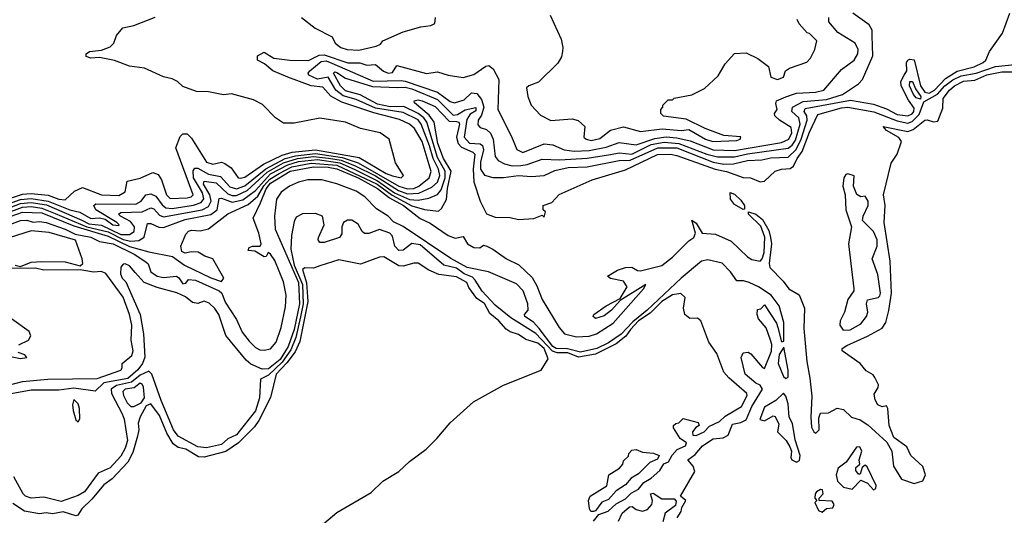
# Model space of a CAD drawing. Extents: x 2348354 to 2479840, y 460476 to 613653.
# Tile 272 of 305: x 2447352 to 2451956, y 573055 to 575375. Entities that reach past the tile are written whole.
import ezdxf

# ---------------------------------------------------------------- set-up
doc = ezdxf.new("R2010")
doc.units = 0

msp = doc.modelspace()

# ---------------------------------------------------------------- linework, layer by layer
at = {"layer": '0CON05XD'}
for points in [[(2447275, 574483.1), (2447355, 574515.1), (2447405, 574519.7), (2447477.5, 574507.5), (2447643, 574437), (2447675, 574418.9), (2447735, 574413.4), (2447825, 574369.8), (2447865, 574369.1), (2447886.4, 574383.6), (2447888.3, 574405), (2447869.7, 574429.7), (2447823.1, 574455), (2447814.5, 574465), (2447825, 574471.8), (2447924.2, 574475.8), (2447965, 574493.5), (2447978.8, 574488.8), (2448005, 574460), (2448025, 574452.3), (2448205.1, 574484.9), (2448235, 574499.8), (2448246.5, 574525), (2448240.6, 574555), (2448211.9, 574605), (2448215, 574618.5), (2448270.3, 574610.3), (2448325, 574560.2), (2448345, 574551.1), (2448365, 574551.1), (2448415, 574574.5), (2448509.1, 574660.9), (2448585, 574705.4), (2448650.4, 574725), (2448726.1, 574733.9), (2448795.9, 574725.9), (2448855, 574717.3), (2448920.1, 574690.1), (2449015, 574643.6), (2449123.3, 574575), (2449165, 574559), (2449217.6, 574562.4), (2449278.5, 574591.5), (2449305, 574614), (2449316.1, 574645), (2449311.1, 574675), (2449284.9, 574724.9), (2449268.8, 574785), (2449229, 574885), (2449215, 574905.9), (2449145, 574940), (2449015, 574960.9), (2448925, 575001.8), (2448865, 575018.8), (2448830.3, 575045), (2448795, 575105.5), (2448745, 575096.6), (2448703.3, 575115), (2448700.5, 575125), (2448708.7, 575135), (2448761.3, 575178.7), (2448785, 575182.1), (2448811.6, 575171.6), (2449005, 575086.9), (2449135, 575090.7), (2449155, 575086.6), (2449305, 575034.8), (2449365, 574991.8), (2449385, 574985.5), (2449430.6, 574999.4), (2449465, 575031.6), (2449489, 575029), (2449511.2, 575001.2), (2449522.4, 574965), (2449512.1, 574927.9), (2449495.6, 574905), (2449495, 574882.5), (2449505, 574870), (2449535, 574860.8), (2449553, 574843), (2449566.5, 574815), (2449575.6, 574735), (2449590, 574715), (2449619.7, 574699.7), (2449655, 574691.2), (2449695, 574691.6), (2449725, 574696.1), (2449795, 574721.3), (2449878.1, 574718.1), (2450005, 574726.6), (2450115, 574743.7), (2450155, 574751.5), (2450215, 574745.2), (2450305, 574789.7), (2450365, 574801.1), (2450435, 574795.1), (2450565, 574744.6), (2450615, 574732.6), (2450695, 574732.6), (2450755, 574746.4), (2450945, 574773), (2450965, 574788), (2450979.9, 574810.1), (2451001, 574885), (2450995, 574914.5), (2450963.4, 574945), (2450966, 574965), (2451015, 574991.4), (2451125, 575001.6), (2451200, 575025), (2451273.8, 575075), (2451293.8, 575095), (2451341.5, 575205), (2451339.2, 575299.2), (2451338.8, 575325), (2451325, 575350), (2451248.8, 575405)], [(2447285, 574467.2), (2447365, 574497.2), (2447405, 574500.5), (2447455, 574492.6), (2447518.2, 574468.2), (2447665, 574404.4), (2447765, 574381.6), (2447835, 574345.3), (2447872.2, 574337.8), (2447909, 574341), (2447933.7, 574356.3), (2447949.7, 574420.3), (2447965, 574421.1), (2448003.1, 574403.1), (2448025, 574401.8), (2448125, 574440), (2448245, 574463), (2448274.8, 574485.2), (2448285, 574538), (2448295, 574539.2), (2448345, 574520.2), (2448395, 574532), (2448455, 574575.5), (2448525, 574653.3), (2448605, 574695.8), (2448655, 574710.7), (2448745, 574720.5), (2448848.9, 574705), (2448915.5, 574675), (2449025, 574621.1), (2449105, 574564.9), (2449175, 574533.1), (2449215, 574530.5), (2449265, 574539), (2449305, 574556.9), (2449322.4, 574577.6), (2449341.9, 574635), (2449341.3, 574665), (2449305, 574729.7), (2449255.4, 574895), (2449242.2, 574915), (2449215, 574935.1), (2449147.9, 574967.9), (2449085, 574966.9), (2449025, 574978.5), (2448943.6, 575023.6), (2448875, 575041.4), (2448851.9, 575065), (2448820, 575125), (2448825, 575131.1), (2448835, 575127.7), (2448875, 575100.6), (2449001.9, 575061.9), (2449118, 575058), (2449155, 575058.8), (2449185, 575051.1), (2449305, 575001.6), (2449378.3, 574928.3), (2449399.5, 574930.5), (2449435, 574952.4), (2449485, 574963.3), (2449485, 574948.2), (2449458.2, 574931.8), (2449443.3, 574906.7), (2449431, 574825), (2449455, 574797.1), (2449505, 574793.3), (2449516.4, 574786.4), (2449520.7, 574765), (2449507.5, 574707.5), (2449506.5, 574675), (2449525, 574647.5), (2449565, 574635.5), (2449615, 574635.3), (2449684.8, 574645.2), (2449745, 574641.2), (2449805, 574645.5), (2449855, 574668.5), (2449917.1, 574682.9), (2450005, 574685.7), (2450155, 574715.5), (2450206.9, 574716.9), (2450335.4, 574775.4), (2450425, 574774.1), (2450595, 574707.6), (2450645, 574698.5), (2450690.6, 574699.4), (2450755, 574715.2), (2450822, 574718), (2450865, 574727.8), (2450945, 574731.8), (2450982.4, 574767.6), (2451007.1, 574815), (2451035.1, 574905), (2451033.2, 574925), (2451020, 574945), (2451025, 574958.6), (2451237.5, 574997.5), (2451345, 574979.4), (2451405, 574957.9), (2451455, 574931.3), (2451505, 574924.8), (2451525, 574934.3), (2451534, 574945), (2451535, 574960.8), (2451507.7, 574997.7), (2451474.2, 575065), (2451472.8, 575085), (2451488.1, 575115), (2451500.4, 575135), (2451499.4, 575175), (2451504.6, 575185.4), (2451515, 575190), (2451535, 575186.2), (2451564.5, 575065), (2451585, 575035.7), (2451605, 575031), (2451629.8, 575045), (2451681.2, 575098.8), (2451736.2, 575133.8), (2451815, 575153.4), (2451857.1, 575175), (2451870.8, 575185), (2451886.7, 575225), (2451948.6, 575311.4), (2451982.5, 575405)], [(2447257.2, 574522.8), (2447365, 574558.3), (2447405, 574561.5), (2447485, 574553), (2447535, 574534.8), (2447565, 574531.8), (2447607.6, 574572.4), (2447645, 574588.9), (2447733.8, 574555), (2447815, 574552.4), (2447845, 574568.8), (2447855, 574618.8), (2447915, 574633.3), (2447975, 574660), (2447999.3, 574649.3), (2448014.6, 574625), (2448038.9, 574555), (2448055, 574537.1), (2448135, 574540.8), (2448154.1, 574545.9), (2448162.7, 574555), (2448082.5, 574775), (2448101.7, 574828.3), (2448115, 574840), (2448135, 574840), (2448155, 574820), (2448225, 574708.2), (2448255, 574697.9), (2448295, 574707.8), (2448311.7, 574701.7), (2448340.9, 574680.9), (2448374.2, 574635), (2448382.3, 574632.3), (2448405, 574637.7), (2448492.1, 574697.9), (2448578.8, 574741.2), (2448625.9, 574754.1), (2448735, 574766.1), (2448939.1, 574729.1), (2449065, 574655.3), (2449095, 574643.6), (2449135.6, 574634.4), (2449146.7, 574645), (2449110, 574705), (2449080, 574815), (2449037.5, 574845), (2448946.1, 574866.1), (2448875, 574894.5), (2448755.8, 574914.2), (2448635, 574890), (2448585, 574890), (2448547.5, 574915), (2448487.3, 574977.3), (2448445, 575000), (2448343, 575027), (2448305, 575023.3), (2448235, 575037.5), (2448178.3, 575038.3), (2448115, 575062.5), (2448090, 575085), (2448065, 575097.5), (2448025, 575107.5), (2447935, 575147.5), (2447865, 575156.7), (2447795, 575183.3), (2447725, 575198), (2447685, 575194.2), (2447662.5, 575202.5), (2447663.3, 575215), (2447677.5, 575225), (2447735, 575232), (2447775, 575247.5), (2447792.5, 575265), (2447805, 575300), (2447833.6, 575336.4), (2447885, 575347.5), (2447985, 575386.7)], [(2448605.7, 575105.7), (2448535, 575135.2), (2448497.2, 575167.3), (2448463.1, 575185), (2448464.4, 575205), (2448495, 575222.1), (2448540, 575195), (2448615, 575185.5), (2448703.1, 575183.1), (2448752.2, 575207.8), (2448775, 575209.7), (2448886.8, 575173.2), (2448942.5, 575172.5), (2448975, 575161.8), (2449015, 575165.6), (2449053.6, 575133.6), (2449075, 575123.9), (2449095, 575127.5), (2449115, 575160), (2449255, 575122.5), (2449305, 575130), (2449355, 575114.6), (2449425, 575104.2), (2449475, 575117.5), (2449532.4, 575157.6), (2449545, 575160), (2449565.6, 575145), (2449593.1, 575095), (2449587.8, 574955), (2449652, 574828), (2449677.4, 574767.4), (2449705, 574753.5), (2449805, 574793.1), (2449845, 574788.9), (2449897.5, 574765), (2449945, 574759.5), (2450015, 574762.3), (2450095, 574778.7), (2450155, 574799.5), (2450235, 574789.4), (2450321.8, 574818.2), (2450375, 574825.9), (2450425, 574822.2), (2450487.2, 574807.2), (2450595, 574764.8), (2450695, 574762.9), (2450915, 574800), (2450948.6, 574815), (2450963.5, 574845), (2450960.4, 574870.4), (2450905.4, 574905), (2450884, 574925), (2450881.2, 574935), (2450894.2, 574955), (2450887.7, 574982.3), (2450890.8, 574995), (2450934.3, 575014.3), (2450985, 575030.3), (2451074.2, 575035.8), (2451112.5, 575045), (2451195, 575140.8), (2451255, 575184.5), (2451271.3, 575215), (2451273.3, 575235), (2451259.1, 575265), (2451177.5, 575315), (2451136.2, 575365), (2451136.2, 575385)], [(2448670, 575385), (2448733.3, 575335), (2448812.5, 575295), (2448826.7, 575265), (2448854, 575245), (2448882.5, 575235), (2448937.9, 575232.1), (2449019.5, 575250.5), (2449039.3, 575260.7), (2449050, 575275), (2449145, 575317.5), (2449228.3, 575341.7), (2449275, 575347.5), (2449293, 575357), (2449295.8, 575385)], [(2449832.5, 575395), (2449883.3, 575283.3), (2449892.5, 575245), (2449890, 575225), (2449885, 575200), (2449868.3, 575171.7), (2449777.3, 575082.7), (2449732.5, 575065), (2449722, 575055), (2449727.5, 575015), (2449744.4, 574974.4), (2449787.7, 574927.7), (2449835, 574903.3), (2449935, 574910.5), (2449963.4, 574903.4), (2449994.2, 574875), (2449990, 574825), (2450001.2, 574815), (2450025, 574809.6), (2450065, 574819.1), (2450115, 574856.9), (2450175, 574872.7), (2450255, 574851.5), (2450356.2, 574863.8), (2450445, 574855.6), (2450480.6, 574860.6), (2450559.2, 574815), (2450593.8, 574805), (2450705, 574809.2), (2450721.2, 574815), (2450725, 574826), (2450645, 574833.3), (2450557.5, 574865), (2450469.3, 574909.3), (2450363, 574923), (2450350, 574935), (2450350, 574955), (2450360, 574965), (2450360, 574975), (2450385, 575000), (2450405, 575000), (2450413, 575007), (2450495, 575022.5), (2450555, 575053.3), (2450617.7, 575112.3), (2450651.7, 575168.3), (2450695, 575216.7), (2450749.3, 575219.3), (2450803.6, 575193.6), (2450853.3, 575155), (2450864.2, 575105), (2450895, 575094.6), (2450923.8, 575105), (2450932.5, 575135), (2450951.7, 575148.3), (2451033.6, 575176.4), (2451050, 575195), (2451070, 575235), (2451080, 575275), (2451045, 575310), (2451035, 575312.5), (2450997.5, 575355), (2450987.5, 575375)], [(2447284.8, 574445), (2447365, 574473.5), (2447455, 574470), (2447605, 574409.4), (2447765, 574361.2), (2447865, 574312.6), (2447955, 574287.4), (2448066.5, 574266.5), (2448122.5, 574225), (2448245, 574165.7), (2448295, 574150), (2448306, 574165), (2448255, 574255.8), (2448218, 574268), (2448186.6, 574286.6), (2448155, 574288.9), (2448125, 574282), (2448109.5, 574289.5), (2448105.7, 574315), (2448128.7, 574371.3), (2448141.2, 574385), (2448155, 574389.5), (2448195, 574386.7), (2448235, 574395.5), (2448325, 574466.5), (2448420.8, 574509.2), (2448465, 574548.1), (2448493.7, 574596.3), (2448521.4, 574628.6), (2448565.1, 574654.9), (2448624.7, 574685.3), (2448715, 574702.9), (2448835, 574693.4), (2449023.6, 574605), (2449093.3, 574553.3), (2449185, 574503.8), (2449245, 574485.8), (2449310.9, 574479.1), (2449325, 574490.8), (2449347.7, 574532.3), (2449351.9, 574585), (2449369.2, 574665), (2449333.8, 574725), (2449306.8, 574795), (2449289.5, 574895), (2449267, 574927), (2449198, 574985), (2449196.7, 574995), (2449215, 574999.4), (2449233.3, 574995), (2449295, 574968.1), (2449359.9, 574899.9), (2449395, 574898.4), (2449405.5, 574895.5), (2449409.1, 574885), (2449395.2, 574825), (2449402.5, 574795), (2449418.3, 574778.3), (2449470.5, 574755), (2449480.3, 574745), (2449471.7, 574675), (2449476.2, 574615), (2449505, 574526), (2449535, 574466.7), (2449575, 574450), (2449645, 574448.8), (2449685, 574440), (2449756.4, 574443.6), (2449795, 574460), (2449805, 574450), (2449810, 574475), (2449800, 574485), (2449800, 574505), (2449840.7, 574519.3), (2449875, 574555.7), (2450028.8, 574625), (2450185, 574672.1), (2450335, 574743.6), (2450395, 574745.2), (2450425, 574739.5), (2450604.9, 574674.9), (2450656.5, 574663.5), (2450735, 574635.7), (2450770, 574635), (2450815, 574616.2), (2450835, 574618.8), (2450885, 574665.7), (2450914.6, 574675.4), (2450955, 574678.2), (2450970.7, 574689.3), (2450987.2, 574725), (2451011.8, 574758.2), (2451045, 574848.8), (2451085, 574930.6), (2451195, 574962.5), (2451225, 574965.6), (2451346.2, 574943.8), (2451455, 574901.8), (2451505, 574890), (2451525, 574898.5), (2451558.6, 574931.4), (2451580, 574990), (2451644, 575026), (2451677.7, 575065), (2451715, 575093.2), (2451755, 575112.6), (2451825, 575124.6), (2451915, 575156), (2452005, 575165.5)], [(2447285, 574407.7), (2447355, 574434.5), (2447385, 574435.9), (2447415, 574426.9), (2447445, 574430), (2447476.2, 574425), (2447564, 574395), (2447611.1, 574371.1), (2447685, 574356.5), (2447725, 574335.9), (2447788.2, 574325), (2447887.6, 574277.6), (2447941.4, 574241.4), (2447951.8, 574231.8), (2447964.4, 574194.4), (2447995, 574174.1), (2448025, 574168.5), (2448085, 574174.4), (2448096.7, 574166.7), (2448115, 574138.1), (2448128.9, 574141.1), (2448141.7, 574158.3), (2448174.1, 574155.9), (2448285.1, 574105.1), (2448296.5, 574095), (2448312.8, 574052.8), (2448365, 573970.9), (2448392.8, 573912.8), (2448425, 573869.3), (2448455, 573840.4), (2448475, 573829.6), (2448495, 573827.5), (2448525.1, 573834.9), (2448550.4, 573865), (2448575, 573934.3), (2448595, 574030), (2448598.1, 574085), (2448585, 574147.1), (2448545, 574248.1), (2448525, 574276.9), (2448514.2, 574285.8), (2448503.9, 574266.1), (2448495, 574264.4), (2448451.5, 574291.5), (2448420, 574295), (2448425, 574308.8), (2448440, 574315), (2448475.6, 574314.4), (2448481.5, 574325), (2448470.2, 574375), (2448443.1, 574445), (2448477.8, 574517.8), (2448505, 574583), (2448525, 574608.9), (2448615.9, 574665), (2448725, 574686.6), (2448795, 574684.6), (2448835, 574675.9), (2448933.9, 574635), (2449024.8, 574585), (2449081.4, 574541.4), (2449146.4, 574505), (2449224.9, 574444.9), (2449271.6, 574421.6), (2449355, 574364.4), (2449387.8, 574352.3), (2449425, 574359.2), (2449445.9, 574325), (2449475, 574308.6), (2449503.3, 574306.7), (2449521.2, 574318.8), (2449536.7, 574315), (2449565, 574301.4), (2449628.9, 574255), (2449686.6, 574226.6), (2449748, 574168), (2449769.8, 574129.8), (2449794.9, 574064.9), (2449875, 573933.8), (2449900, 573905), (2449955, 573891), (2450015, 573894), (2450048.9, 573905), (2450127.2, 573955), (2450269.2, 574115), (2450280, 574135), (2450160, 574060), (2450118.8, 574015), (2450085, 573989.2), (2450045, 573976.7), (2450033.3, 573985), (2450036.7, 573995), (2450095, 574036), (2450160, 574070), (2450193.3, 574125), (2450175, 574151.2), (2450115, 574164), (2450100, 574175), (2450148.1, 574201.9), (2450185, 574214.3), (2450215, 574215.8), (2450241.2, 574201.2), (2450255, 574200), (2450355, 574224.4), (2450405, 574263.1), (2450480.6, 574339.4), (2450503.8, 574355), (2450512.7, 574375), (2450495, 574436.7), (2450515, 574422), (2450542.9, 574375), (2450605, 574370.5), (2450678.6, 574338.6), (2450755, 574264.8), (2450775, 574251.9), (2450815, 574244.5), (2450824.6, 574255.4), (2450832.9, 574285), (2450836.6, 574356.6), (2450817.5, 574407.5), (2450760, 574465), (2450760, 574475), (2450795, 574464), (2450825, 574439.2), (2450855, 574388), (2450863.1, 574355), (2450866.9, 574325), (2450856.1, 574233.9), (2450860.3, 574215), (2450921.6, 574151.6), (2450948.6, 574115), (2450996.8, 574086.8), (2451022.6, 574025), (2451019.1, 573929.1), (2451032.9, 573775), (2451047.3, 573697.3), (2451057, 573613), (2451050.9, 573515), (2451055, 573467.5), (2451065, 573446.2), (2451075, 573440), (2451090, 573455), (2451088.3, 573511.7), (2451096.7, 573533.3), (2451135, 573534.2), (2451174.1, 573555.9), (2451205, 573550), (2451242.5, 573515), (2451282.2, 573502.2), (2451318, 573478), (2451407.5, 573397.5), (2451430, 573355), (2451438.6, 573285), (2451475, 573223.8), (2451535, 573203.8), (2451575, 573216.7), (2451588.6, 573245), (2451575, 573283.3), (2451520, 573335), (2451501.2, 573375), (2451439.7, 573419.7), (2451417.5, 573475), (2451412.5, 573555), (2451405, 573567.5), (2451385, 573562.5), (2451365, 573572.5), (2451352.5, 573595), (2451348.3, 573621.7), (2451367, 573653), (2451367.5, 573665), (2451350.7, 573700.7), (2451343, 573713), (2451310.7, 573730.7), (2451282.5, 573765), (2451197.5, 573825), (2451197.5, 573835), (2451219.3, 573849.3), (2451316.9, 573893.1), (2451385, 573931.5), (2451403.1, 573956.9), (2451416.2, 574013.8), (2451428.1, 574095), (2451421.9, 574245), (2451394.7, 574425), (2451398.9, 574505), (2451391.2, 574555), (2451427.5, 574702.5), (2451454.7, 574745.3), (2451475.4, 574805), (2451463.5, 574823.5), (2451405, 574856.7), (2451390, 574875), (2451505, 574851.6), (2451529.5, 574860.5), (2451585, 574904), (2451595, 574906.2), (2451625, 574896.7), (2451645, 574900), (2451669.3, 574960.7), (2451670, 575005), (2451699.5, 575045), (2451723.5, 575065), (2451765, 575086.5), (2451818.7, 575091.3), (2451875, 575116.6), (2451945, 575130.7), (2452005, 575130)], [(2447265, 574500.4), (2447355, 574533.6), (2447405, 574537.6), (2447485, 574525.6), (2447585.9, 574484.1), (2447633.1, 574473.1), (2447685, 574444.8), (2447725, 574447.5), (2447751.7, 574441.7), (2447787.5, 574415), (2447815, 574411.2), (2447817.5, 574415), (2447805.5, 574425), (2447707.5, 574485), (2447698.1, 574505), (2447707.3, 574512.7), (2447895, 574511.6), (2447920.4, 574525), (2447941.9, 574555), (2447965, 574560), (2447988.9, 574548.9), (2448017.4, 574507.4), (2448035, 574493.5), (2448065, 574491.5), (2448165, 574505.8), (2448201.1, 574518.9), (2448213.3, 574536.7), (2448206.4, 574565), (2448165.2, 574635), (2448163.1, 574666.9), (2448170.5, 574679.5), (2448185, 574679.7), (2448235, 574652.3), (2448290.3, 574640.3), (2448335, 574593), (2448365, 574582.4), (2448405, 574597.7), (2448503.3, 574676.7), (2448593.3, 574725), (2448642.1, 574737.8), (2448735, 574748.4), (2448859.6, 574729.6), (2448934.2, 574704.1), (2449125, 574596.2), (2449165, 574583), (2449195.1, 574584.9), (2449218.6, 574595), (2449266.5, 574635), (2449275.7, 574664.3), (2449233.4, 574805), (2449198.3, 574865), (2449175, 574886.3), (2449127.7, 574907.7), (2449008.2, 574938.2), (2448859, 574989), (2448806.8, 575016.8), (2448768.8, 575058.8), (2448715, 575065.7), (2448605.7, 575105.7)], [(2451565, 575001.9), (2451545, 575008.2), (2451531.7, 575025), (2451513.5, 575065), (2451515, 575085.4), (2451527.1, 575085), (2451540.4, 575050.4), (2451565.7, 575015), (2451565, 575001.9)], [(2450426.1, 573043.9), (2450445, 573072.5), (2450448.3, 573091.7), (2450466.7, 573125), (2450442.5, 573145), (2450509.3, 573260.7), (2450501.2, 573285), (2450476.7, 573315), (2450510.8, 573339.2), (2450545, 573380.6), (2450595, 573412.5), (2450642.3, 573417.7), (2450665, 573430), (2450685, 573482), (2450725, 573488.8), (2450748.6, 573501.4), (2450775, 573564.4), (2450826.2, 573645), (2450814.3, 573664.3), (2450795, 573673.3), (2450744.2, 573715), (2450725.8, 573794.2), (2450735, 573816.2), (2450758, 573818), (2450771.2, 573811.2), (2450825, 573746.7), (2450835, 573742.5), (2450867.3, 573822.7), (2450869.2, 573855), (2450863.1, 573875), (2450842, 573932), (2450806.7, 573975), (2450800, 573995), (2450801.7, 574018.3), (2450818.3, 574021.7), (2450835, 574040), (2450891.2, 573955), (2450896.7, 573933.3), (2450915, 573867.5), (2450925, 573870), (2450925, 573957.5), (2450902.9, 574035), (2450866.1, 574085), (2450806.9, 574125), (2450764, 574145), (2450737.3, 574152.7), (2450705, 574152.5), (2450675.4, 574195), (2450636.9, 574235), (2450570.6, 574250.6), (2450540.6, 574245), (2450445, 574165.3), (2450286, 574015), (2450218.8, 573961.2), (2450165, 573902.1), (2450105, 573862.1), (2450050.9, 573835), (2449975, 573817.8), (2449913.6, 573833.6), (2449860.8, 573835), (2449844.9, 573844.9), (2449780.7, 573929.3), (2449755, 573958.5), (2449714.4, 573985), (2449713.3, 573995), (2449729.2, 574015), (2449728.3, 574045), (2449705.8, 574105), (2449675, 574139.1), (2449544.3, 574195), (2449445, 574215.2), (2449367.3, 574257.3), (2449145, 574407.2), (2449099.2, 574429.2), (2449075.6, 574455), (2449019.8, 574489.8), (2448966.2, 574545), (2448925, 574572.8), (2448835, 574606.8), (2448765, 574624.6), (2448700, 574625), (2448655, 574614.5), (2448613.8, 574595), (2448575, 574567), (2448553, 574535), (2448548.4, 574495), (2448543, 574455), (2448546, 574394), (2448655.4, 574145), (2448659.6, 574045), (2448634.9, 573925), (2448607.9, 573845), (2448569.5, 573785), (2448515, 573741), (2448485, 573738.8), (2448433, 573763), (2448410.5, 573780.5), (2448315, 573897.1), (2448283.6, 573995), (2448265, 574023.3), (2448238, 574048), (2448215, 574057.3), (2448185, 574047.1), (2448160.4, 574050.4), (2448127.7, 574077.7), (2448086.7, 574096.7), (2447995, 574120.9), (2447933.9, 574145), (2447892.2, 574192.2), (2447865, 574222.3), (2447845, 574232), (2447835, 574230), (2447825, 574217.1), (2447822.4, 574185), (2447830.4, 574165), (2447847.8, 574147.8), (2447914.5, 573995), (2447930.6, 573905), (2447937.4, 573795), (2447926.3, 573765), (2447905, 573735.3), (2447858.2, 573695), (2447745, 573674.8), (2447705, 573636.2), (2447605, 573650), (2447535, 573640), (2447405, 573641.5), (2447295, 573620.7)], [(2451202.2, 573922.2), (2451235, 573923.1), (2451285, 573950.5), (2451311.9, 573985), (2451318.6, 574005), (2451311.2, 574045), (2451316.4, 574063.6), (2451366.2, 574075), (2451375, 574082), (2451377.5, 574095), (2451365, 574182.5), (2451339.2, 574255), (2451362.1, 574315), (2451361.8, 574345), (2451345, 574382.9), (2451292.9, 574435), (2451295.6, 574455), (2451320.5, 574505), (2451320, 574525), (2451305, 574549.2), (2451285, 574546), (2451267, 574557), (2451251.2, 574595), (2451253.6, 574643.6), (2451225, 574653.8), (2451215, 574650), (2451206, 574635), (2451201.5, 574595), (2451212.2, 574555), (2451214.7, 574485), (2451242.5, 574405), (2451228.3, 574325), (2451252.9, 574115), (2451252, 574105), (2451224.7, 574065.3), (2451208.9, 574005), (2451188.9, 573965), (2451187.5, 573945), (2451202.2, 573922.2)], [(2450735, 574486.7), (2450695, 574510), (2450676.7, 574535), (2450673.9, 574566.1), (2450695, 574557.5), (2450725, 574530), (2450741.2, 574505), (2450741.7, 574488.3), (2450735, 574486.7)], [(2449482, 574155), (2449469.5, 574169.5), (2449429.7, 574185), (2449395, 574211.2), (2449335, 574225.7), (2449225, 574321.1), (2449185, 574327.6), (2449145, 574295.9), (2449125, 574293.7), (2449106.6, 574315), (2449095, 574361.4), (2449082.5, 574375), (2449035, 574392.5), (2448985, 574373.3), (2448964.4, 574374.4), (2448953.1, 574383.1), (2448935, 574417.5), (2448904.3, 574435.7), (2448885, 574437.1), (2448866, 574425), (2448858.6, 574405), (2448857.9, 574372.1), (2448848, 574355), (2448775, 574331.9), (2448755, 574332.5), (2448747.5, 574345), (2448749.2, 574355), (2448775.6, 574415), (2448767.5, 574455), (2448735, 574466.9), (2448675, 574465.7), (2448645, 574450.8), (2448635, 574430), (2448623.2, 574365), (2448619.9, 574300.1), (2448635, 574225.9), (2448673.9, 574135), (2448677.1, 574045), (2448665.4, 573984.6), (2448643.5, 573886.5), (2448620, 573830), (2448578.8, 573771.2), (2448515, 573711), (2448477.2, 573692.8), (2448473.5, 573605), (2448455, 573543.4), (2448365, 573431.9), (2448325, 573412.5), (2448295, 573387.2), (2448225, 573370.2), (2448185, 573375.7), (2448092.8, 573425), (2448071.6, 573455), (2448012.6, 573592.6), (2447970, 573715), (2447955, 573728.9), (2447915, 573711.1), (2447875, 573678.8), (2447805, 573662.5), (2447778.8, 573645), (2447781.6, 573625), (2447830.5, 573530.5), (2447840.9, 573505), (2447855.2, 573405.2), (2447845, 573368.6), (2447825, 573331.4), (2447775, 573277.5), (2447718.3, 573251.7), (2447655, 573164.6), (2447625, 573147.5), (2447545, 573120.4), (2447465, 573140.5), (2447405, 573135.6), (2447378.8, 573145), (2447368.6, 573155), (2447325, 573234.4)], [(2447330, 574225), (2447355, 574220), (2447405, 574240), (2447455, 574242.5), (2447565, 574240.8), (2447635, 574223.3), (2447647.1, 574232.9), (2447644.5, 574255), (2447612.5, 574342.5), (2447489.1, 574379.1), (2447405, 574387.1), (2447232.5, 574332.5)], [(2448773.6, 573016.4), (2448835, 573067.5), (2448995, 573162.5), (2449050, 573215), (2449125, 573260), (2449175, 573307.5), (2449252.5, 573365), (2449302.5, 573415), (2449365, 573487.5), (2449473.9, 573586.1), (2449615, 573663.8), (2449790, 573735), (2449823, 573787), (2449804.6, 573835), (2449775, 573861.1), (2449718.3, 573878.3), (2449685, 573901.9), (2449645, 573913.8), (2449626.3, 573926.3), (2449592.2, 573965), (2449549.8, 573999.8), (2449525, 574046.8), (2449490.3, 574070.3), (2449451.7, 574121.7), (2449442.3, 574145), (2449395, 574171.2), (2449311.5, 574181.5), (2449265, 574202.9), (2449215, 574235.8), (2449195, 574235.6), (2449145, 574220.6), (2449125, 574222.5), (2449055, 574264.2), (2449035, 574262.5), (2448945, 574230), (2448845, 574250.8), (2448755, 574222.9), (2448725, 574211.4), (2448685, 574212.5), (2448674.7, 574205.3), (2448693.3, 574143.3), (2448700, 574055), (2448662.2, 573867.8), (2448639.3, 573820.7), (2448601.6, 573768.4), (2448551, 573715), (2448525, 573606), (2448470.7, 573499.3), (2448450.1, 573469.9), (2448375.5, 573394.5), (2448315, 573353.3), (2448215, 573327.4), (2448188.6, 573328.6), (2448128.8, 573365), (2448093.1, 573373.1), (2448069.8, 573389.8), (2448039.5, 573439.5), (2448005, 573522.2), (2447965, 573577.1), (2447942.7, 573567.3), (2447915, 573515.7), (2447906.3, 573486.3), (2447908.7, 573455), (2447902.8, 573425), (2447880.5, 573349.5), (2447856.7, 573303.3), (2447783.7, 573226.3), (2447745, 573197.3), (2447689.5, 573130.5), (2447641.8, 573085), (2447624.2, 573055.8), (2447615, 573053.3), (2447555, 573071.5), (2447505, 573061.5), (2447475, 573066.4), (2447445, 573061.2), (2447374.2, 573074.2), (2447320.4, 573110.4)], [(2447292.9, 573662.9), (2447365, 573681.6), (2447482.6, 573692.6), (2447713.3, 573695), (2447824.3, 573735), (2447830.8, 573745), (2447831.2, 573765), (2447876.9, 573803.1), (2447882.2, 573825), (2447873.1, 573875), (2447876.6, 573945), (2447865.2, 573995.2), (2447835.9, 574075.9), (2447755, 574186.9), (2447734, 574196), (2447697.5, 574192.5), (2447635, 574203.8), (2447465, 574202), (2447425, 574212), (2447315, 574210)], [(2450035, 573026.9), (2450060.8, 573059.2), (2450104, 573075), (2450141.5, 573108.5), (2450185, 573131.7), (2450211.4, 573158.6), (2450245, 573176.8), (2450271.1, 573208.9), (2450305, 573229.1), (2450345.3, 573265), (2450364.3, 573295.7), (2450385.5, 573305), (2450403, 573337), (2450426.8, 573363.2), (2450465, 573380), (2450470, 573395), (2450440, 573415), (2450410, 573465), (2450410, 573475), (2450420, 573485), (2450435, 573487.5), (2450455, 573507.5), (2450525, 573490), (2450530, 573475), (2450513.6, 573466.4), (2450497.5, 573445), (2450500, 573430), (2450515, 573428.8), (2450552, 573445), (2450578.3, 573471.7), (2450625, 573493.9), (2450650.8, 573519.2), (2450726.9, 573565), (2450753.1, 573615), (2450752.5, 573625), (2450668, 573698), (2450645, 573725.6), (2450612.4, 573812.4), (2450574.2, 573865), (2450536.9, 573965), (2450522.3, 573977.7), (2450485, 573975.7), (2450461.9, 573995), (2450456.2, 574025), (2450464.2, 574075), (2450443.5, 574093.5), (2450405, 574086.2), (2450355, 574056.2), (2450299.5, 574000.5), (2450246.2, 573965), (2450207.7, 573925), (2450187, 573893), (2450142, 573858), (2450045, 573809.9), (2449965.6, 573795.6), (2449915, 573815.1), (2449865, 573814.9), (2449843.5, 573823.5), (2449765, 573905.2), (2449649.1, 573979.1), (2449575, 574039.3), (2449514.2, 574104.2), (2449482, 574155)], [(2447347.7, 573852.3), (2447393.3, 573875), (2447403.3, 573895), (2447395.6, 573915.6), (2447313.8, 573975)], [(2450935, 573696), (2450945, 573701.2), (2450945.8, 573735), (2450925, 573842.5), (2450903.1, 573806.9), (2450898.9, 573765), (2450924, 573705), (2450935, 573696)], [(2447285, 573802.5), (2447355, 573789.2), (2447385, 573793.3), (2447375, 573806.2), (2447345, 573817.5)], [(2447885, 573563.8), (2447919.1, 573580.9), (2447935.5, 573604.5), (2447931.3, 573655), (2447925, 573668.9), (2447915, 573673.6), (2447887.8, 573652.2), (2447845, 573645.2), (2447833.8, 573635), (2447837.1, 573615), (2447855, 573581.4), (2447872, 573565), (2447885, 573563.8)], [(2450985, 573303.3), (2450997.9, 573312.1), (2451001.1, 573335), (2450977.8, 573407.8), (2450965.3, 573485), (2450950, 573515), (2450945, 573577.5), (2450935, 573612.5), (2450923.6, 573626.4), (2450887.6, 573592.4), (2450835, 573561.2), (2450813.6, 573503.6), (2450835, 573497.5), (2450875, 573520), (2450885, 573517.5), (2450901.7, 573481.7), (2450896, 573445), (2450935.8, 573405.8), (2450953.8, 573375), (2450961.2, 573355), (2450957.5, 573325), (2450962.5, 573315), (2450985, 573303.3)], [(2447625, 573492.5), (2447633, 573507), (2447632, 573555), (2447625, 573577.5), (2447605, 573596.7), (2447598.3, 573571.7), (2447601.4, 573545), (2447615, 573502.5), (2447625, 573492.5)], [(2450035, 573072.5), (2450023.3, 573073.3), (2450016, 573085), (2450011.4, 573125), (2450020, 573145), (2450096.9, 573193.1), (2450106.7, 573245), (2450157.5, 573275), (2450172.5, 573295), (2450175, 573310), (2450198.3, 573331.7), (2450200, 573345), (2450215, 573360), (2450235, 573362.5), (2450265, 573350), (2450315.9, 573345.9), (2450342.5, 573335), (2450335, 573317.5), (2450298.3, 573301.7), (2450245, 573248.8), (2450211.1, 573228.9), (2450185, 573197.1), (2450140.6, 573169.4), (2450105, 573129.2), (2450073.5, 573116.5), (2450045, 573076.7), (2450035, 573072.5)], [(2451345, 573174.2), (2451355, 573180), (2451357.8, 573195), (2451315, 573282.5), (2451305, 573290), (2451291.7, 573278.3), (2451281.7, 573248.3), (2451275, 573247.5), (2451262.5, 573265), (2451261.7, 573278.3), (2451280, 573295), (2451277.5, 573315), (2451290, 573355), (2451280, 573375), (2451265, 573374.4), (2451216.8, 573303.2), (2451178.8, 573275), (2451170, 573245), (2451176.2, 573215), (2451205, 573186.7), (2451245, 573177.5), (2451285, 573220), (2451316.1, 573206.1), (2451345, 573174.2)], [(2450152.5, 573027.5), (2450168.6, 573065), (2450204, 573095), (2450215.7, 573095.7), (2450235, 573082), (2450265, 573073.8), (2450288.1, 573081.9), (2450307.5, 573105), (2450311.4, 573125), (2450302.5, 573155), (2450315, 573158.8), (2450355, 573132.5), (2450411.7, 573131.7), (2450421.7, 573121.7), (2450418.3, 573101.7), (2450370, 573065), (2450360, 573025)], [(2451105, 573070), (2451125, 573087.5), (2451155, 573090), (2451160, 573105), (2451151.7, 573121.7), (2451090, 573125), (2451090, 573135), (2451110, 573155), (2451106.7, 573175), (2451096.1, 573176.1), (2451077.5, 573165), (2451072.5, 573155), (2451070, 573135), (2451080, 573125), (2451070, 573115), (2451087, 573077), (2451105, 573070)]]:
    msp.add_lwpolyline(points, dxfattribs=at)

doc.saveas('drawing.dxf')
